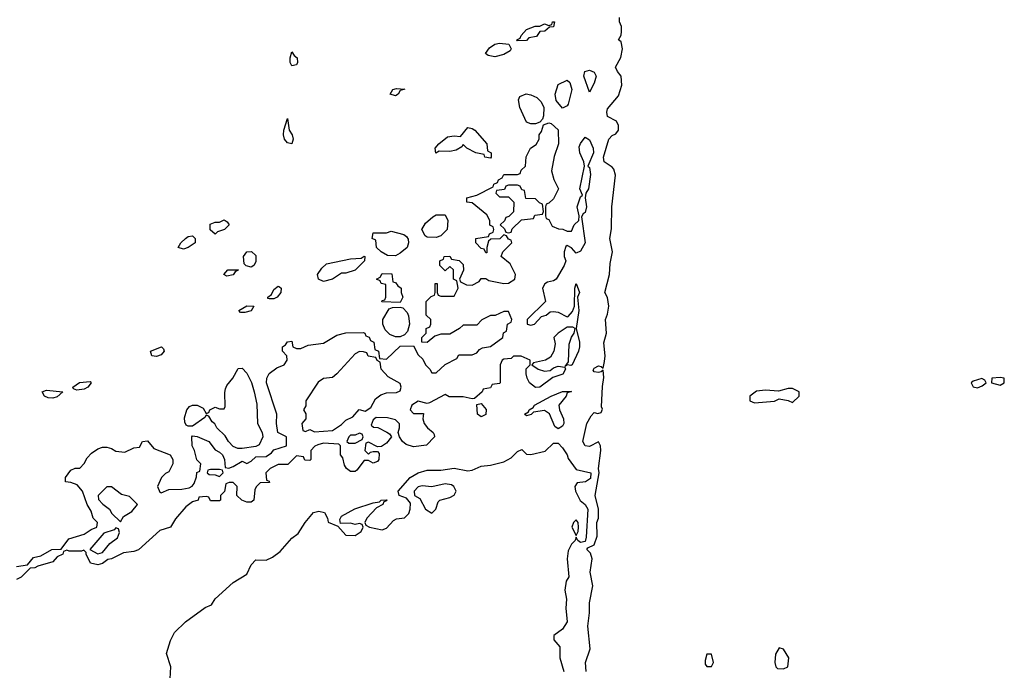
# Model space of a CAD drawing. Header units: inches. Extents: x 2701323 to 2964515, y 494916 to 722124.
# Tile 322 of 656: x 2801483 to 2805849, y 664875 to 667760. Entities that reach past the tile are written whole.
import ezdxf

# ---------------------------------------------------------------- set-up
doc = ezdxf.new("R2010")
doc.units = ezdxf.units.IN
doc.header["$MEASUREMENT"] = 0
doc.layers.add('C8606', color=7, linetype='Continuous')

msp = doc.modelspace()

# ---------------------------------------------------------------- linework, layer by layer
at = {"layer": 'C8606', "color": 2, "elevation": 2}
for points in [[(2803690, 667666), (2803688, 667670), (2803702, 667678), (2803706, 667690), (2803730, 667716), (2803769.1, 667730.9), (2803790, 667731.3), (2803810, 667742), (2803830, 667734), (2803842, 667738), (2803846, 667750), (2803854, 667750), (2803850, 667728), (2803832.7, 667727.3), (2803811.1, 667708.9), (2803790, 667708), (2803774, 667686), (2803741, 667679), (2803730, 667668)], [(2803590, 667595.3), (2803560.4, 667600.4), (2803548, 667610), (2803565.6, 667634.4), (2803589.3, 667650.7), (2803610, 667656), (2803651.6, 667651.6), (2803662, 667630), (2803658, 667622), (2803630, 667606)], [(2802690, 667555.3), (2802682.7, 667570), (2802682, 667590), (2802690, 667618), (2802700.4, 667600.4), (2802713.4, 667590), (2802715.5, 667570), (2802710, 667559)], [(2804010, 667438), (2803984, 667510), (2803988.7, 667530), (2804010, 667536.3), (2804030, 667527.3), (2804038.7, 667510), (2804030, 667478)], [(2803890, 667368), (2803861.2, 667401.2), (2803857.2, 667430), (2803870, 667472), (2803910, 667492), (2803922, 667482), (2803930.8, 667450), (2803914.8, 667385.2), (2803910, 667378)], [(2803150, 667422), (2803126, 667430), (2803138, 667450), (2803154.4, 667454.4), (2803191.3, 667451.3), (2803170, 667446), (2803162, 667430)], [(2803750, 667298), (2803730, 667306), (2803701.2, 667370), (2803695.3, 667404.7), (2803701.2, 667418.8), (2803729.2, 667430.8), (2803750, 667427.3), (2803775.5, 667415.5), (2803795.9, 667395.9), (2803806.8, 667370), (2803806, 667334), (2803802, 667318), (2803790, 667306), (2803770, 667298)], [(2802690, 667209.3), (2802670, 667214), (2802657.2, 667230), (2802653.2, 667250), (2802654, 667270), (2802670, 667322), (2802678, 667270), (2802690.8, 667250), (2802696, 667230)], [(2803570, 667146), (2803546, 667150), (2803542, 667162), (2803506, 667170), (2803466, 667190), (2803450, 667206), (2803443.6, 667196.4), (2803418.5, 667181.5), (2803390, 667175.1), (2803343.6, 667176.4), (2803328, 667168), (2803326, 667190), (2803342, 667210), (2803380.1, 667239.9), (2803410, 667244.9), (2803438, 667242), (2803470, 667282), (2803490, 667278), (2803502, 667270), (2803554, 667210), (2803558, 667178), (2803574, 667170), (2803574, 667150)], [(2803690, 667026), (2803650, 667026), (2803638, 667022), (2803632.7, 667007.3), (2803598, 667002), (2803594, 666990), (2803610, 666974), (2803650, 666974), (2803674, 666950), (2803672.7, 666907.3), (2803652.7, 666887.3), (2803638, 666882), (2803632.7, 666867.3), (2803614, 666850), (2803632.7, 666832.7), (2803638, 666818), (2803650, 666814), (2803662, 666818), (2803667.3, 666832.7), (2803708, 666872), (2803762, 666878), (2803767.3, 666892.7), (2803802, 666898), (2803806, 666910), (2803802, 666942), (2803787.3, 666947.3), (2803770, 666966), (2803727.3, 666967.3), (2803722, 667002), (2803710, 667006), (2803702, 667022)], [(2803330, 666794), (2803290, 666795.3), (2803281.2, 666801.2), (2803266, 666830), (2803282, 666858), (2803314.6, 666885.4), (2803330, 666894), (2803370, 666894), (2803382, 666870), (2803378, 666830), (2803350, 666802)], [(2802350, 666809), (2802328.4, 666828.4), (2802327.3, 666852.7), (2802350, 666862), (2802370, 666862), (2802390, 666872), (2802403.6, 666863.6), (2802412, 666850), (2802390.9, 666829.1), (2802361, 666819)], [(2802210, 666742), (2802186, 666750), (2802198, 666770), (2802218, 666790), (2802230, 666798), (2802250, 666802), (2802262, 666790), (2802262, 666770), (2802230, 666749)], [(2803150, 666713.2), (2803114, 666714), (2803086, 666730), (2803066, 666750), (2803062, 666782), (2803046, 666790), (2803050, 666814), (2803110, 666814), (2803130, 666822), (2803187.1, 666807.1), (2803198.8, 666798.8), (2803206, 666786), (2803206.8, 666770), (2803201, 666750), (2803170, 666724)], [(2802510, 666662), (2802488, 666668), (2802478, 666678), (2802475.3, 666710), (2802490, 666731), (2802511.3, 666731.3), (2802530, 666714), (2802530, 666686), (2802522, 666670)], [(2802830, 666599), (2802808, 666610), (2802804, 666630), (2802822.5, 666657.5), (2802843.2, 666676.8), (2802950, 666698.8), (2802998, 666702), (2803010, 666712), (2803014, 666710), (2803012, 666690), (2802970.7, 666649.3), (2802930, 666635.3), (2802910, 666635.3), (2802870, 666609)], [(2802402, 666622), (2802388, 666630), (2802406, 666650), (2802454, 666650), (2802438, 666642), (2802430, 666628.7)], [(2803170, 666506), (2803089.1, 666509.1), (2803090, 666514), (2803102, 666518), (2803106, 666530), (2803106, 666586), (2803086, 666590), (2803082, 666602), (2803066, 666610), (2803082, 666618), (2803090, 666634), (2803132.7, 666632.7), (2803138, 666598), (2803150, 666594), (2803159.6, 666579.6), (2803174, 666570), (2803174, 666550), (2803182, 666530)], [(2802590, 666522), (2802584, 666524), (2802584, 666530), (2802599.1, 666540.9), (2802610, 666562.8), (2802630, 666578), (2802636, 666576), (2802642, 666570), (2802641, 666550), (2802624.7, 666530), (2802610, 666522.7)], [(2802480.9, 666460.9), (2802462, 666462), (2802455.3, 666470), (2802490, 666491.8), (2802522, 666490), (2802510, 666469.4)], [(2803150, 666354), (2803124, 666364), (2803104, 666384), (2803094, 666410), (2803094, 666430), (2803122, 666478), (2803136.4, 666483.6), (2803170, 666484.7), (2803182, 666482), (2803201, 666461), (2803207.1, 666447.1), (2803211.3, 666410), (2803202.8, 666377.2), (2803190, 666362), (2803170, 666354)], [(2802090, 666266.6), (2802068.7, 666270), (2802062.7, 666290), (2802112, 666310), (2802121, 666301), (2802124, 666290), (2802110, 666273.2)], [(2802990, 666288), (2802970, 666278), (2802890, 666189), (2802870, 666174), (2802830, 666168.7), (2802807.1, 666152.9), (2802752, 666070), (2802751.6, 666048.4), (2802742, 666030), (2802751.6, 666011.6), (2802752, 665990), (2802734, 665970), (2802738, 665938), (2802750, 665934), (2802770, 665942), (2802790, 665932), (2802870, 665938), (2802910, 665964.7), (2802930, 665984.7), (2802960.4, 665999.6), (2802988.4, 666031.6), (2803015.3, 666024.7), (2803040.4, 666039.6), (2803061.2, 666078.8), (2803084, 666096), (2803110, 666104.7), (2803153.6, 666106.4), (2803170, 666114), (2803175.3, 666130), (2803170, 666146), (2803116.4, 666176.4), (2803086, 666210), (2803082, 666242), (2803068, 666248), (2803062, 666262), (2803028.4, 666268.4), (2803022, 666282), (2803007.3, 666287.3)], [(2802450, 665858), (2802430, 665868), (2802409, 665889), (2802394.6, 665914.6), (2802358, 665950), (2802348.4, 665968.4), (2802336.4, 665976.4), (2802322, 666002), (2802310, 666006), (2802303.6, 665996.4), (2802250, 665958), (2802230, 665958), (2802222, 665962), (2802215.3, 665975.3), (2802214.6, 665994.6), (2802224, 666030), (2802236, 666044), (2802249.2, 666050.8), (2802270.8, 666050.8), (2802297.3, 666037.3), (2802310, 666014), (2802322, 666018), (2802326, 666030), (2802350, 666042), (2802370, 666034), (2802390, 666034), (2802394.6, 666045.4), (2802392.9, 666107.1), (2802396.5, 666123.5), (2802402, 666138), (2802428.7, 666170), (2802452.7, 666212.7), (2802470, 666214), (2802490, 666192), (2802510.7, 666150.7), (2802522.8, 666110), (2802534.4, 666054.4), (2802538, 665970), (2802558, 665930), (2802562, 665910), (2802544.7, 665875.3), (2802530, 665868), (2802470, 665858)], [(2801737.2, 666117.2), (2801722.7, 666122.7), (2801719, 666130), (2801748.8, 666151.2), (2801796.3, 666156.3), (2801801, 666150), (2801786, 666130), (2801770, 666120.9)], [(2805748.4, 666168.4), (2805710, 666157.2), (2805701, 666150), (2805710, 666132), (2805730, 666128.2), (2805750, 666136), (2805768.7, 666150), (2805762, 666162)], [(2805830, 666174), (2805794, 666170), (2805792, 666150), (2805830, 666138.8), (2805848.7, 666150), (2805848, 666170)], [(2801630, 666081.6), (2801610, 666082.9), (2801594, 666090), (2801582.7, 666110), (2801603, 666117), (2801674, 666110), (2801650, 666087.6)], [(2803870, 665946), (2803855.3, 665955.3), (2803832, 666012), (2803810, 666026.6), (2803760.7, 666019.3), (2803750.5, 666009.5), (2803730, 666004), (2803722, 666010), (2803739, 666021), (2803742, 666030), (2803759.5, 666040.5), (2803765.2, 666050), (2803839.3, 666090), (2803890, 666111.7), (2803930, 666111), (2803910, 666106), (2803906, 666090), (2803873, 666050), (2803876.3, 666030), (2803894, 665990), (2803896, 665970), (2803890, 665958)], [(2804910, 666124), (2804890, 666124), (2804847.1, 666112.9), (2804790, 666117), (2804750, 666112), (2804721, 666090), (2804721, 666070), (2804741.6, 666061.6), (2804830, 666067.7), (2804850, 666078), (2804890.9, 666070.9), (2804910, 666062), (2804939, 666090), (2804939, 666110)], [(2803530, 665998.4), (2803512.7, 666010), (2803510, 666054), (2803530, 666058), (2803551.6, 666031.6), (2803550, 666009.3)], [(2802990, 665926), (2802970, 665918), (2802950, 665918), (2802942, 665910), (2802934, 665890), (2802942, 665882), (2802970, 665882), (2803002, 665898), (2803006, 665910), (2803002, 665922)], [(2802370, 665766), (2802330, 665766), (2802318, 665762), (2802314, 665750), (2802323.6, 665743.6), (2802350, 665742), (2802370, 665734), (2802386, 665750), (2802382, 665762)], [(2803370, 665702), (2803310, 665688), (2803267.1, 665692.9), (2803250, 665688), (2803232, 665670), (2803234, 665650), (2803256.9, 665636.9), (2803282, 665590), (2803310, 665572), (2803328, 665590), (2803338, 665622), (2803346, 665630), (2803390, 665641), (2803410, 665652), (2803419, 665670), (2803408, 665690), (2803397.2, 665697.2)], [(2801890, 665688), (2801870, 665688), (2801832, 665650), (2801832.7, 665632.7), (2801851.6, 665611.6), (2801882, 665590), (2801892, 665570), (2801930, 665534), (2801943.1, 665556.9), (2801980.4, 665579.6), (2802006, 665610), (2801970, 665646), (2801934.6, 665654.6)], [(2803950, 665542), (2803938, 665530), (2803931.3, 665510), (2803950, 665472), (2803959, 665490), (2803961.2, 665510), (2803959, 665530)], [(2801910, 665506), (2801902, 665498), (2801856.9, 665483.1), (2801794, 665410), (2801830, 665392), (2801850, 665398), (2801883.1, 665436.9), (2801917.2, 665462.8), (2801926, 665486), (2801922, 665502)], [(2804850, 664975.3), (2804833.7, 664946.3), (2804830.8, 664910), (2804836, 664890), (2804843.4, 664883.4), (2804870, 664882), (2804889.2, 664890.8), (2804892.7, 664930), (2804870, 664968.7)], [(2804550, 664946), (2804530, 664946), (2804522, 664918), (2804522.8, 664902.8), (2804530, 664892), (2804550, 664892), (2804559, 664910)]]:
    msp.add_lwpolyline(points, close=True, dxfattribs=at)
for points in [[(2803994.5, 664870), (2803992.3, 664910), (2804012, 664970), (2804001.6, 665070), (2804009.5, 665129.5), (2804010, 665174), (2804023.7, 665250), (2804012.7, 665310), (2804021.2, 665370), (2804014, 665394), (2803998, 665410), (2804002, 665418), (2804030, 665432), (2804043.7, 665470), (2804042.7, 665530), (2804049.3, 665550), (2804049.3, 665589.3), (2804035.1, 665650), (2804052.7, 665750), (2804049.2, 665769.2), (2804059.5, 665850), (2804058, 665870), (2804050, 665888.7), (2804010, 665867.3), (2803989.7, 665869.7), (2803980.5, 665890), (2803998, 665970), (2804016.5, 666003.5), (2804030, 666018), (2804046, 666014), (2804062, 666018), (2804067.3, 666032.7), (2804063.1, 666043.1), (2804066.6, 666133.4), (2804073.8, 666173.8), (2804070, 666206), (2804062, 666198), (2804050, 666195.3), (2804030, 666198), (2804025.6, 666205.6), (2804030, 666214), (2804050, 666224.7), (2804062, 666222), (2804070, 666214), (2804075.6, 666244.4), (2804078.4, 666270), (2804073.6, 666326.4), (2804084.7, 666370), (2804080.9, 666430), (2804090, 666454), (2804095.1, 666490), (2804090, 666528), (2804078, 666550), (2804097.6, 666630), (2804100.7, 666679.3), (2804112, 666730), (2804099.3, 666790), (2804107.8, 666832.2), (2804108, 666930), (2804125.1, 667070), (2804117.1, 667097.1), (2804110, 667106), (2804075.1, 667130), (2804072.3, 667150), (2804096, 667230), (2804110, 667246.8), (2804127, 667253), (2804138, 667270), (2804138, 667290), (2804129.5, 667309.5), (2804089.6, 667330), (2804086.3, 667350), (2804090, 667364.7), (2804138.3, 667421.7), (2804153.6, 667470), (2804149.6, 667509.6), (2804133.2, 667530), (2804125.2, 667550), (2804148.2, 667591.8), (2804155.6, 667630), (2804150, 667662), (2804138, 667670), (2804149.3, 667690.7), (2804151.9, 667708.1), (2804152, 667730), (2804142.9, 667750), (2804142.9, 667770)], [(2801470, 665336), (2801518, 665342), (2801545.2, 665374.8), (2801577.2, 665382.8), (2801626, 665410), (2801667.3, 665412.7), (2801702, 665458), (2801770, 665478), (2801800.2, 665499.8), (2801826, 665510), (2801828, 665530), (2801809, 665549), (2801800.2, 665580.2), (2801782, 665610), (2801762, 665670), (2801738, 665698), (2801710, 665708), (2801686, 665710), (2801686, 665730), (2801710, 665762), (2801730, 665772), (2801750, 665772), (2801770, 665791.3), (2801783.3, 665816.7), (2801802.4, 665837.6), (2801830, 665857.3), (2801850, 665864.9), (2801870, 665864.9), (2801890, 665858.8), (2801910, 665846), (2801950, 665842), (2801990, 665862), (2802015.3, 665864.7), (2802028, 665890), (2802050, 665892), (2802078, 665858), (2802151, 665831), (2802162, 665810), (2802162, 665790), (2802144.7, 665755.3), (2802130, 665748), (2802112, 665730), (2802094, 665690), (2802104.7, 665664.7), (2802110, 665662), (2802144, 665676), (2802202, 665678), (2802235.3, 665684.7), (2802248.4, 665691.6), (2802256.4, 665703.6), (2802267.3, 665732.7), (2802268.4, 665751.6), (2802282, 665758), (2802286, 665790), (2802268.4, 665808.4), (2802259, 665850), (2802248.7, 665870), (2802246, 665910), (2802250, 665914), (2802270, 665912), (2802322, 665890), (2802350, 665852), (2802370, 665842), (2802382, 665830), (2802392, 665810), (2802394, 665774), (2802410, 665772), (2802430, 665778), (2802470, 665802), (2802490, 665792), (2802510, 665802), (2802530, 665822), (2802576.4, 665823.6), (2802600.4, 665839.6), (2802610, 665852), (2802666, 665870), (2802666, 665910), (2802628, 665930), (2802622, 665970), (2802624, 666010), (2802577.2, 666150), (2802579, 666170), (2802589.4, 666190.6), (2802624.1, 666215.9), (2802655.3, 666230), (2802668.7, 666250), (2802668, 666270), (2802648, 666290), (2802648, 666310), (2802662, 666318), (2802670, 666332), (2802690, 666334), (2802694, 666310), (2802710, 666302), (2802730, 666302), (2802762.7, 666317.3), (2802830, 666325.5), (2802890, 666361), (2802930, 666372), (2803007.3, 666372.7), (2803014, 666370), (2803018, 666358), (2803032.7, 666352.7), (2803038, 666338), (2803054, 666330), (2803058, 666298), (2803074, 666290), (2803078, 666258), (2803110, 666254), (2803170, 666312), (2803230, 666314), (2803250, 666274), (2803270, 666254), (2803282, 666230), (2803302, 666210), (2803310, 666194), (2803330, 666194), (2803370, 666231.3), (2803422, 666258), (2803430, 666274), (2803490, 666274), (2803510, 666282), (2803522, 666298), (2803535.3, 666304.7), (2803570, 666311.3), (2803626, 666350), (2803628.4, 666371.6), (2803642, 666378), (2803646, 666410), (2803662, 666418), (2803666, 666430), (2803650, 666466), (2803630, 666466), (2803591.6, 666448.4), (2803570, 666448), (2803531.6, 666428.4), (2803510, 666406), (2803450, 666406), (2803434, 666390), (2803390, 666366), (2803350, 666366), (2803323.6, 666356.4), (2803290, 666328), (2803266, 666330), (2803266, 666350), (2803286, 666370), (2803286, 666390), (2803302, 666398), (2803306, 666410), (2803306, 666430), (2803286, 666450), (2803286, 666510), (2803307.3, 666532.7), (2803322, 666538), (2803326, 666550), (2803326, 666590), (2803334, 666590), (2803334, 666550), (2803338, 666538), (2803350, 666534), (2803410, 666534), (2803428, 666570), (2803422, 666602), (2803406, 666610), (2803406, 666650), (2803390, 666666), (2803370, 666646), (2803346, 666670), (2803346, 666690), (2803362, 666698), (2803366, 666710), (2803390, 666712), (2803398, 666698), (2803431.6, 666691.6), (2803450, 666674), (2803451.1, 666648.9), (2803434, 666610), (2803438, 666598), (2803463.6, 666583.6), (2803490, 666582), (2803520.4, 666599.6), (2803530, 666612), (2803550, 666612), (2803563.5, 666603.5), (2803630, 666590.7), (2803650, 666591), (2803678, 666610), (2803682, 666630), (2803658, 666678), (2803618, 666710), (2803626, 666730), (2803666, 666770), (2803662, 666782), (2803650, 666786), (2803642, 666802), (2803630, 666806), (2803611.6, 666788.4), (2803572.7, 666787.3), (2803562, 666778), (2803554, 666750), (2803554, 666726), (2803550, 666726), (2803542, 666742), (2803530, 666746), (2803506, 666770), (2803506, 666790), (2803562, 666798), (2803566, 666810), (2803582, 666818), (2803586, 666830), (2803582, 666842), (2803568.4, 666848.4), (2803568, 666870), (2803554.6, 666894.6), (2803490, 666948), (2803466, 666950), (2803466, 666970), (2803510, 666982), (2803582, 667018), (2803586, 667030), (2803602, 667038), (2803606, 667050), (2803622, 667058), (2803630, 667074), (2803690, 667074), (2803702, 667078), (2803707.3, 667092.7), (2803726, 667110), (2803728.4, 667151.6), (2803748, 667190), (2803772.9, 667207.1), (2803786, 667230), (2803786, 667250), (2803796.4, 667263.6), (2803806, 667294), (2803830, 667302), (2803839.6, 667299.6), (2803871.3, 667271.3), (2803872, 667210), (2803852.7, 667152.7), (2803841, 667090), (2803850.9, 667050.9), (2803872, 667010), (2803850, 666966), (2803830, 666946), (2803818, 666942), (2803814, 666930), (2803814, 666890), (2803818, 666878), (2803830, 666874), (2803844.7, 666844.7), (2803872.7, 666832.7), (2803891.6, 666831.6), (2803910, 666822), (2803930, 666822), (2803942, 666850), (2803962, 666870), (2803964, 666890), (2803955.1, 666930), (2803970, 666974), (2803978, 666982), (2803967, 667010), (2803987.3, 667110), (2803984.5, 667130), (2803966.6, 667170), (2803964.5, 667195.5), (2803969.5, 667210.5), (2803990, 667238.8), (2804010, 667227.3), (2804025.3, 667190), (2804026.7, 667170), (2804002, 667110), (2804010, 667104.7), (2804014, 667074), (2804004.9, 667010), (2803993.4, 666990), (2803990.4, 666970), (2803997, 666930), (2803990, 666905.2), (2803981.1, 666898.9), (2803974.4, 666885.6), (2803990.3, 666770), (2803970, 666733.2), (2803950, 666725.2), (2803930, 666748.7), (2803910, 666758), (2803905.4, 666754.6), (2803898, 666730), (2803898, 666710), (2803904.7, 666690), (2803898, 666670), (2803862, 666610), (2803850, 666602), (2803823.6, 666596.4), (2803811.6, 666588.4), (2803802, 666570), (2803814, 666510), (2803734, 666430), (2803734, 666410), (2803750, 666406), (2803766, 666410), (2803796.4, 666443.6), (2803818, 666450), (2803835.3, 666464.7), (2803850, 666466), (2803870, 666462.8), (2803910, 666442.8), (2803915.5, 666444.5), (2803934.8, 666465.2), (2803942.7, 666490), (2803944.5, 666570), (2803951, 666590), (2803964.7, 666550), (2803956, 666530), (2803962, 666470), (2803950.4, 666390), (2803965.5, 666330), (2803966, 666310), (2803961.6, 666290), (2803932.4, 666230), (2803926.3, 666226.3), (2803910.9, 666229.1), (2803902, 666222), (2803917.2, 666242.8), (2803918.9, 666321.1), (2803930, 666352), (2803942, 666370), (2803946, 666390), (2803936.4, 666396.4), (2803910, 666397.2), (2803871, 666370), (2803851.3, 666350), (2803858, 666322), (2803852, 666290), (2803836.9, 666263.1), (2803814, 666250), (2803762, 666238), (2803754, 666230), (2803782, 666210), (2803810, 666202), (2803835.9, 666204.1), (2803850, 666216), (2803870, 666224), (2803899.8, 666219.8), (2803902.8, 666210), (2803891.3, 666188.7), (2803846.4, 666173.6), (2803790, 666129.7), (2803770, 666129.6), (2803743.7, 666150), (2803732.7, 666170), (2803728.7, 666190), (2803728.4, 666211.6), (2803746, 666230), (2803746, 666250), (2803707.3, 666267.3), (2803690, 666268), (2803672.7, 666267.3), (2803662, 666258), (2803630, 666254), (2803622, 666250), (2803614, 666230), (2803614, 666150), (2803610, 666146), (2803578, 666142), (2803570, 666128), (2803538, 666122), (2803534, 666110), (2803499.6, 666080.4), (2803490, 666078), (2803450, 666088), (2803388, 666088), (2803370, 666098), (2803299.6, 666060.4), (2803290, 666058), (2803250, 666068), (2803222, 666050), (2803214, 666030), (2803230, 666014), (2803274, 666014), (2803271.3, 665990), (2803277.3, 665970), (2803290.7, 665950), (2803316, 665930), (2803320.7, 665920.7), (2803323, 665910), (2803287.4, 665872.6), (2803230, 665865.7), (2803196.6, 665876.6), (2803180.9, 665890), (2803168, 665910), (2803162, 665930), (2803168, 665950), (2803167.3, 665967.3), (2803150, 665986), (2803114, 665994), (2803063.6, 665996.4), (2803050, 665986), (2803042, 665962), (2803052.7, 665952.7), (2803071.6, 665951.6), (2803111.6, 665931.6), (2803123.6, 665923.6), (2803132, 665910), (2803110, 665882), (2803088, 665868), (2803070, 665866), (2803030, 665886), (2803018, 665882), (2803014, 665850), (2803030, 665834), (2803038, 665842), (2803050, 665844.7), (2803070, 665844.7), (2803076.8, 665836.8), (2803076.3, 665810), (2803070, 665801.2), (2803050, 665793.2), (2803030, 665805.2), (2803010, 665805.2), (2802978, 665762), (2802970, 665757), (2802950, 665757), (2802932.7, 665770), (2802924, 665784), (2802916.4, 665816.4), (2802906, 665830), (2802906, 665870), (2802898, 665878), (2802830, 665882), (2802805.4, 665874.6), (2802791.6, 665868.4), (2802774, 665850), (2802774, 665810), (2802770, 665806), (2802747.3, 665807.3), (2802742, 665822), (2802710, 665826), (2802672, 665788), (2802630, 665788), (2802594, 665770), (2802574, 665750), (2802578, 665718), (2802590, 665714), (2802591.6, 665708.4), (2802550, 665706), (2802531.6, 665688.4), (2802525.4, 665674.6), (2802521, 665630), (2802510, 665621.2), (2802490, 665621.2), (2802468, 665630), (2802446, 665650), (2802448, 665690), (2802430, 665708), (2802412.7, 665707.3), (2802398, 665702), (2802391.6, 665668.4), (2802374, 665650), (2802374, 665630), (2802370, 665626), (2802330, 665626), (2802322, 665642), (2802310, 665646), (2802278, 665642), (2802274, 665630), (2802250, 665622), (2802219.8, 665600.2), (2802174, 665546), (2802151.3, 665510), (2802104.9, 665495.1), (2802010, 665409.6), (2801990, 665402), (2801944, 665396), (2801890, 665369.4), (2801873.7, 665366.3), (2801850, 665349), (2801830, 665342), (2801798, 665350), (2801778, 665390), (2801778, 665398), (2801767.3, 665407.3), (2801756.9, 665403.1), (2801703.1, 665403.1), (2801692.7, 665407.3), (2801678, 665402), (2801674, 665390), (2801650, 665378), (2801630, 665355.3), (2801563.6, 665336.4), (2801550, 665328.7), (2801530, 665328), (2801490, 665288), (2801470, 665278)], [(2802149.4, 664810), (2802153.2, 664890), (2802134, 664950), (2802152.1, 665007.9), (2802170, 665042), (2802218, 665090), (2802306.3, 665153.7), (2802334, 665166), (2802350, 665192), (2802430, 665264.7), (2802490, 665302), (2802510, 665342), (2802530, 665364.7), (2802576.4, 665363.6), (2802603.7, 665376.3), (2802638.4, 665401.6), (2802690, 665461), (2802718.6, 665481.4), (2802749.4, 665530.6), (2802785.7, 665574.3), (2802810, 665580.4), (2802834.1, 665574.1), (2802847.7, 665550), (2802851.6, 665531.6), (2802894, 665514), (2802930, 665474), (2802970, 665472), (2802998, 665490), (2803006, 665510), (2803002, 665522), (2802990, 665526), (2802970, 665522), (2802950, 665528), (2802906, 665526), (2802903.1, 665543.1), (2802910, 665558), (2802969.4, 665590.6), (2803050, 665618), (2803078, 665622), (2803086, 665630), (2803111.3, 665631.3), (2803110, 665626), (2803098, 665622), (2803094, 665610), (2803064.7, 665595.3), (2803022, 665550), (2803014, 665530), (2803018, 665518), (2803034, 665510), (2803090, 665498), (2803110, 665504.7), (2803140.2, 665539.8), (2803154, 665546), (2803189.1, 665550.9), (2803208.7, 665570), (2803215.3, 665590), (2803216.4, 665616.4), (2803199, 665639), (2803166, 665650), (2803162, 665670), (2803215.3, 665730), (2803250, 665750.7), (2803290, 665762.8), (2803350, 665762.8), (2803409.4, 665770.6), (2803470, 665759.1), (2803490, 665762), (2803530, 665780.7), (2803570, 665784), (2803630, 665799.1), (2803662.5, 665817.5), (2803690, 665844.7), (2803710, 665854), (2803730, 665834), (2803750, 665832), (2803812.9, 665847.1), (2803850, 665882), (2803870, 665882), (2803890, 665862), (2803910.5, 665830.5), (2803914.8, 665814.8), (2803950, 665766), (2804016, 665750), (2804014.4, 665725.6), (2803992, 665710), (2803954.4, 665705.6), (2803944, 665690), (2803947.3, 665670), (2803967.9, 665627.9), (2803990.5, 665610.5), (2804002, 665590), (2803994.4, 665465.6), (2803990, 665446), (2803970, 665442), (2803958, 665450), (2803950, 665466), (2803946, 665450), (2803930, 665434), (2803914.6, 665405.4), (2803910.5, 665370), (2803918, 665290), (2803906.8, 665270), (2803900.7, 665230), (2803907.7, 665190), (2803904.9, 665150), (2803910.4, 665090), (2803890, 665057.2), (2803851.3, 665030), (2803851.3, 665010), (2803878.8, 664978.8), (2803878.8, 664930), (2803896, 664870)]]:
    msp.add_lwpolyline(points, dxfattribs=at)

doc.saveas('drawing.dxf')
